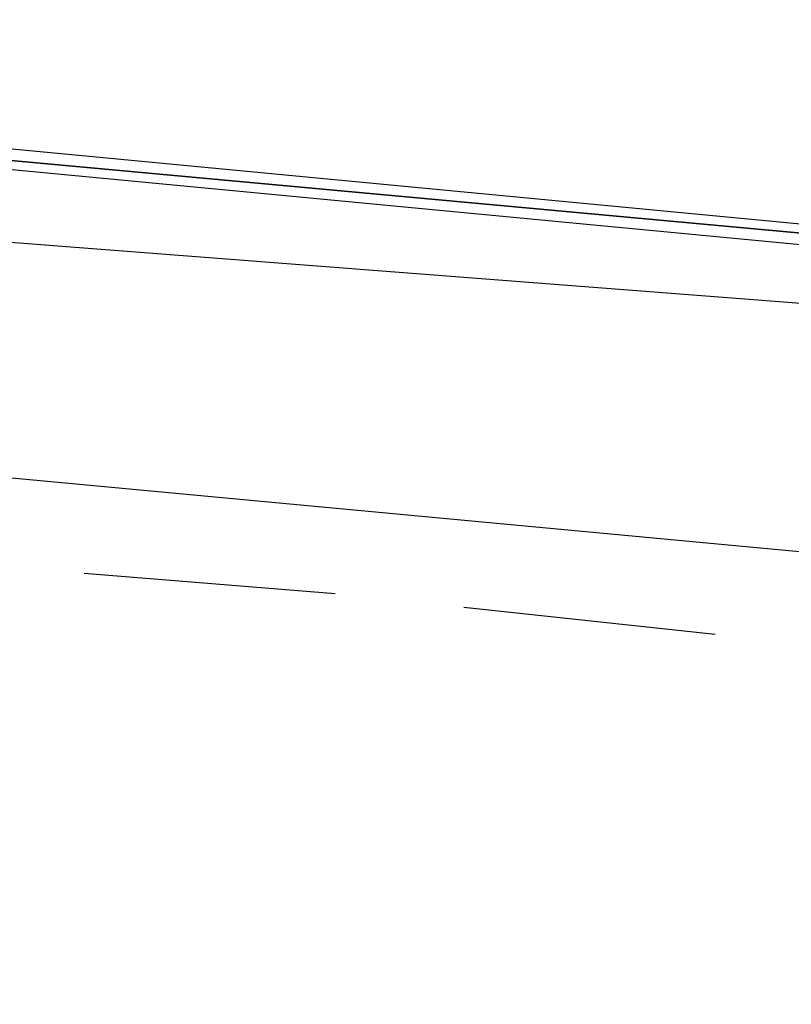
# Model space of a CAD drawing. Header units: feet. Extents: x -79 to 198, y -22 to 181.
# Tile 731 of 982: x 96.94 to 98.46, y 152.04 to 153.97. Entities that reach past the tile are written whole.
import ezdxf

# ---------------------------------------------------------------- set-up
doc = ezdxf.new("R2010")
doc.units = ezdxf.units.FT
doc.layers.add('A-AREA-UNIDAD', color=30, linetype='CONTINUOUS')
doc.layers.add('A-LINEA', color=7, linetype='CONTINUOUS')

msp = doc.modelspace()

# ---------------------------------------------------------------- linework, layer by layer
at = {"layer": 'A-AREA-UNIDAD'}
msp.add_lwpolyline([(122.848, 148.0889), (115.808, 150.2578), (115.2, 150.2578), (115.168, 150.4178), (111.328, 151.2178), (111.28, 151.3778), (104, 152.7289), (99.072, 153.3689), (92.192, 153.9022), (87.92, 153.9733), (87.92, 152.7289), (87.2, 149.8133), (91.36, 148.8889), (91.52, 148.5333), (92.672, 148.4089), (92.72, 147.2889), (92.512, 146.4889), (94.848, 146.0622), (96.96, 145.4222), (97.088, 143.9822), (93.088, 127.1644), (96.32, 126.4178)], dxfattribs=at)
at = {"layer": 'A-LINEA'}
for p, q in [((99.4933, 152.8311), (95.8, 153.1778)), ((99.4933, 152.8311), (95.8, 153.1778)), ((97.56, 152.8444), (97.0667, 152.8844)), ((97.56, 152.8444), (97.0667, 152.8844)), ((98.3067, 152.7644), (97.8133, 152.8178)), ((98.3067, 152.7644), (97.8133, 152.8178))]:
    msp.add_line(p, q, dxfattribs=at)
for points in [[(99.6667, 153.4578), (95.7467, 153.8311), (95.7467, 153.8178), (95.7467, 153.8044), (99.6667, 153.4444), (99.6667, 153.4578)], [(99.6667, 153.4578), (95.7467, 153.8311), (95.7467, 153.8178), (95.7467, 153.8044), (99.6667, 153.4444), (99.6667, 153.4578)], [(99.6667, 153.4311), (99.6667, 153.4444), (95.7467, 153.8044), (95.7333, 153.8044), (95.7333, 153.7911), (95.7467, 153.7911), (99.6667, 153.4178), (99.6667, 153.4311)], [(99.6667, 153.4311), (99.6667, 153.4444), (95.7467, 153.8044), (95.7333, 153.8044), (95.7333, 153.7911), (95.7467, 153.7911), (99.6667, 153.4178), (99.6667, 153.4311)]]:
    msp.add_lwpolyline(points, dxfattribs=at)

doc.saveas('drawing.dxf')
